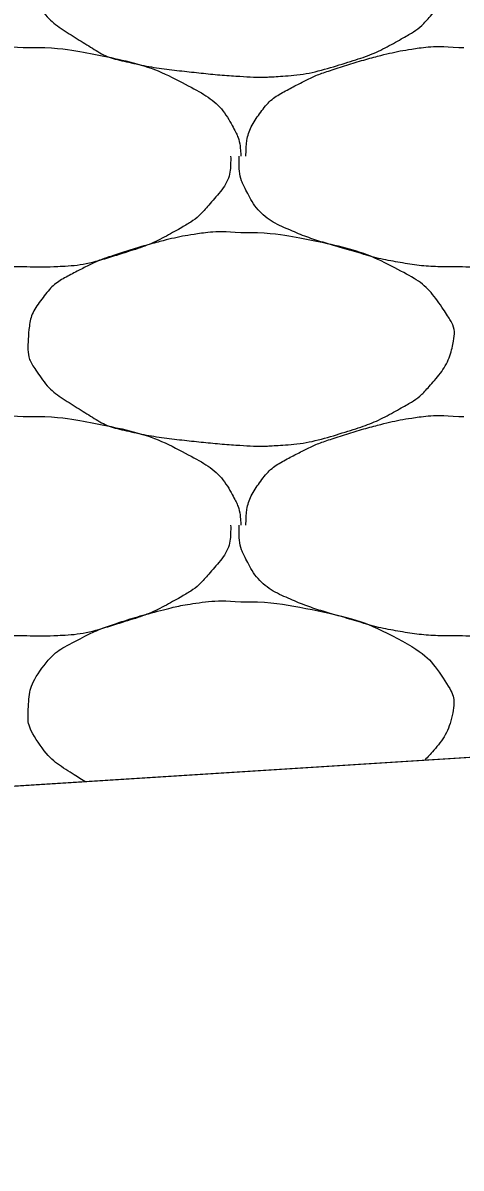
# Model space of a CAD drawing. Extents: x 1373719 to 1374161, y 379835 to 380167.
# Drawn here: x 1373941.902 to 1373942.366, y 379920.772 to 379921.984 of the extents above; entities that cross this region are included whole.
import ezdxf

# ---------------------------------------------------------------- set-up
doc = ezdxf.new("R2010")
doc.units = 0
doc.layers.add('Aggregate Base Course', color=7, linetype='Continuous')
doc.layers.add('SIGNATURE', color=7, linetype='Continuous')

msp = doc.modelspace()

# ---------------------------------------------------------------- linework, layer by layer
msp.add_line((1373935.4827, 379920.7716), (1373962.0249, 379922.4466))
at = {"layer": 'Aggregate Base Course'}
for points, degree in [([(1373942.1328, 379922.1523), (1373942.1592, 379922.1526), (1373942.1856, 379922.1487), (1373942.212, 379922.1433), (1373942.2442, 379922.1367), (1373942.2739, 379922.1269), (1373942.3038, 379922.1109), (1373942.3238, 379922.1002), (1373942.3374, 379922.0857), (1373942.3506, 379922.0659), (1373942.3563, 379922.0573), (1373942.3594, 379922.0475), (1373942.3578, 379922.0389), (1373942.3548, 379922.022), (1373942.346, 379922.0052), (1373942.3326, 379921.9903), (1373942.3242, 379921.9808), (1373942.3159, 379921.9745), (1373942.3056, 379921.9687), (1373942.2875, 379921.9584), (1373942.2696, 379921.9497), (1373942.2498, 379921.9435), (1373942.2243, 379921.9354), (1373942.1988, 379921.9289), (1373942.1724, 379921.9273), (1373942.1592, 379921.9264), (1373942.146, 379921.9264), (1373942.1328, 379921.9273), (1373942.113, 379921.9286), (1373942.0932, 379921.9305), (1373942.0734, 379921.9327), (1373942.0516, 379921.9351), (1373942.0301, 379921.9385), (1373942.0086, 379921.9435), (1373941.991, 379921.9475), (1373941.9758, 379921.957), (1373941.96, 379921.9669), (1373941.9421, 379921.9781), (1373941.9276, 379921.989), (1373941.915, 379922.0083), (1373941.9085, 379922.0182), (1373941.9072, 379922.0288), (1373941.9078, 379922.0389), (1373941.9087, 379922.0535), (1373941.9117, 379922.0682), (1373941.9222, 379922.0821), (1373941.9328, 379922.0961), (1373941.9444, 379922.1037), (1373941.9582, 379922.1109), (1373941.9701, 379922.117), (1373941.9817, 379922.1228), (1373941.9942, 379922.1271), (1373942.0121, 379922.1331), (1373942.03, 379922.1385), (1373942.0482, 379922.1433), (1373942.0596, 379922.1462), (1373942.0709, 379922.1487), (1373942.0824, 379922.1505), (1373942.0991, 379922.1531), (1373942.1161, 379922.1537), (1373942.1328, 379922.1523)], 3), ([(1373941.6774, 379921.8427), (1373941.6774, 379921.8433), (1373941.6774, 379921.8439), (1373941.6774, 379921.8445), (1373941.6778, 379921.8596), (1373941.682, 379921.8742), (1373941.6918, 379921.8877), (1373941.7017, 379921.9013), (1373941.714, 379921.9093), (1373941.7278, 379921.9165), (1373941.7397, 379921.9226), (1373941.7513, 379921.9284), (1373941.7638, 379921.9327), (1373941.7817, 379921.9387), (1373941.7996, 379921.9441), (1373941.8178, 379921.9489), (1373941.8292, 379921.9518), (1373941.8405, 379921.9543), (1373941.852, 379921.9561), (1373941.8687, 379921.9587), (1373941.8857, 379921.9593), (1373941.9024, 379921.9579)], 3), ([(1373941.9024, 379921.9579), (1373941.9042, 379921.9578), (1373941.906, 379921.958), (1373941.9078, 379921.9579)], 2), ([(1373941.9078, 379921.9579), (1373941.9342, 379921.9582), (1373941.9606, 379921.9543), (1373941.987, 379921.9489), (1373942.0192, 379921.9423), (1373942.0489, 379921.9325), (1373942.0788, 379921.9165), (1373942.0988, 379921.9058), (1373942.1147, 379921.8919), (1373942.1256, 379921.8715), (1373942.1303, 379921.8627), (1373942.1321, 379921.8538), (1373942.1328, 379921.8445), (1373942.1329, 379921.8439), (1373942.1329, 379921.8433), (1373942.1328, 379921.8427)], 3), ([(1373942.1382, 379921.8427), (1373942.1382, 379921.8433), (1373942.1382, 379921.8439), (1373942.1382, 379921.8445), (1373942.1386, 379921.8596), (1373942.1428, 379921.8742), (1373942.1526, 379921.8877), (1373942.1625, 379921.9013), (1373942.1748, 379921.9093), (1373942.1886, 379921.9165), (1373942.2005, 379921.9226), (1373942.2121, 379921.9284), (1373942.2246, 379921.9327), (1373942.2425, 379921.9387), (1373942.2604, 379921.9441), (1373942.2786, 379921.9489), (1373942.29, 379921.9518), (1373942.3013, 379921.9543), (1373942.3128, 379921.9561), (1373942.3295, 379921.9587), (1373942.3465, 379921.9593), (1373942.3632, 379921.9579)], 3), ([(1373942.3632, 379921.9579), (1373942.365, 379921.9578), (1373942.3668, 379921.958), (1373942.3686, 379921.9579)], 2), ([(1373941.9024, 379921.7257), (1373941.9, 379921.7257), (1373941.8976, 379921.7257), (1373941.8952, 379921.7257), (1373941.8753, 379921.7257), (1373941.8555, 379921.7275), (1373941.8358, 379921.7311), (1373941.8148, 379921.7348), (1373941.7947, 379921.7413), (1373941.7743, 379921.7471), (1373941.7566, 379921.7522), (1373941.7395, 379921.7579), (1373941.7224, 379921.7653), (1373941.7034, 379921.7735), (1373941.6875, 379921.7873), (1373941.6774, 379921.8067), (1373941.6722, 379921.8166), (1373941.6702, 379921.8268), (1373941.6702, 379921.8373), (1373941.6702, 379921.8391), (1373941.6702, 379921.8409), (1373941.6702, 379921.8427)], 3), ([(1373942.122, 379921.8427), (1373942.1221, 379921.8409), (1373942.1221, 379921.8391), (1373942.122, 379921.8373), (1373942.1214, 379921.819), (1373942.1098, 379921.8032), (1373942.0968, 379921.7887), (1373942.0886, 379921.7795), (1373942.0801, 379921.7729), (1373942.0698, 379921.7671), (1373942.0517, 379921.7568), (1373942.0338, 379921.7481), (1373942.014, 379921.7419), (1373941.9885, 379921.7338), (1373941.963, 379921.7267), (1373941.9366, 379921.7257), (1373941.9252, 379921.7252), (1373941.9138, 379921.7252), (1373941.9024, 379921.7257)], 3), ([(1373942.3632, 379921.7257), (1373942.3608, 379921.7257), (1373942.3584, 379921.7257), (1373942.356, 379921.7257), (1373942.3361, 379921.7257), (1373942.3163, 379921.7275), (1373942.2966, 379921.7311), (1373942.2756, 379921.7348), (1373942.2555, 379921.7413), (1373942.2351, 379921.7471), (1373942.2174, 379921.7522), (1373942.2003, 379921.7579), (1373942.1832, 379921.7653), (1373942.1642, 379921.7735), (1373942.1483, 379921.7873), (1373942.1382, 379921.8067), (1373942.133, 379921.8166), (1373942.131, 379921.8268), (1373942.131, 379921.8373), (1373942.131, 379921.8391), (1373942.131, 379921.8409), (1373942.131, 379921.8427)], 3), ([(1373942.5828, 379921.8427), (1373942.5829, 379921.8409), (1373942.5829, 379921.8391), (1373942.5828, 379921.8373), (1373942.5822, 379921.819), (1373942.5706, 379921.8032), (1373942.5576, 379921.7887), (1373942.5494, 379921.7795), (1373942.5409, 379921.7729), (1373942.5306, 379921.7671), (1373942.5125, 379921.7568), (1373942.4946, 379921.7481), (1373942.4748, 379921.7419), (1373942.4493, 379921.7338), (1373942.4238, 379921.7267), (1373942.3974, 379921.7257), (1373942.386, 379921.7252), (1373942.3746, 379921.7252), (1373942.3632, 379921.7257)], 3), ([(1373942.1328, 379921.7617), (1373942.1592, 379921.762), (1373942.1856, 379921.7581), (1373942.212, 379921.7527), (1373942.2442, 379921.7461), (1373942.2739, 379921.7363), (1373942.3038, 379921.7203), (1373942.3238, 379921.7096), (1373942.3374, 379921.6951), (1373942.3506, 379921.6753), (1373942.3563, 379921.6667), (1373942.3594, 379921.6569), (1373942.3578, 379921.6483), (1373942.3548, 379921.6314), (1373942.346, 379921.6146), (1373942.3326, 379921.5997), (1373942.3242, 379921.5902), (1373942.3159, 379921.5839), (1373942.3056, 379921.5781), (1373942.2875, 379921.5678), (1373942.2696, 379921.5591), (1373942.2498, 379921.5529), (1373942.2243, 379921.5448), (1373942.1988, 379921.5383), (1373942.1724, 379921.5367), (1373942.1592, 379921.5358), (1373942.146, 379921.5358), (1373942.1328, 379921.5367), (1373942.113, 379921.538), (1373942.0932, 379921.5399), (1373942.0734, 379921.5421), (1373942.0516, 379921.5445), (1373942.0301, 379921.5479), (1373942.0086, 379921.5529), (1373941.991, 379921.5569), (1373941.9758, 379921.5664), (1373941.96, 379921.5763), (1373941.9421, 379921.5875), (1373941.9276, 379921.5984), (1373941.915, 379921.6177), (1373941.9085, 379921.6276), (1373941.9072, 379921.6382), (1373941.9078, 379921.6483), (1373941.9087, 379921.6629), (1373941.9117, 379921.6776), (1373941.9222, 379921.6915), (1373941.9328, 379921.7055), (1373941.9444, 379921.7131), (1373941.9582, 379921.7203), (1373941.9701, 379921.7264), (1373941.9817, 379921.7322), (1373941.9942, 379921.7365), (1373942.0121, 379921.7425), (1373942.03, 379921.7479), (1373942.0482, 379921.7527), (1373942.0596, 379921.7556), (1373942.0709, 379921.7581), (1373942.0824, 379921.7599), (1373942.0991, 379921.7625), (1373942.1161, 379921.7631), (1373942.1328, 379921.7617)], 3), ([(1373941.6774, 379921.4521), (1373941.6774, 379921.4527), (1373941.6774, 379921.4533), (1373941.6774, 379921.4539), (1373941.6778, 379921.469), (1373941.682, 379921.4836), (1373941.6918, 379921.4971), (1373941.7017, 379921.5107), (1373941.714, 379921.5187), (1373941.7278, 379921.5259), (1373941.7397, 379921.532), (1373941.7513, 379921.5378), (1373941.7638, 379921.5421), (1373941.7817, 379921.5481), (1373941.7996, 379921.5535), (1373941.8178, 379921.5583), (1373941.8292, 379921.5612), (1373941.8405, 379921.5637), (1373941.852, 379921.5655), (1373941.8687, 379921.5681), (1373941.8857, 379921.5687), (1373941.9024, 379921.5673)], 3), ([(1373942.1382, 379921.4521), (1373942.1382, 379921.4527), (1373942.1382, 379921.4533), (1373942.1382, 379921.4539), (1373942.1386, 379921.469), (1373942.1428, 379921.4836), (1373942.1526, 379921.4971), (1373942.1625, 379921.5107), (1373942.1748, 379921.5187), (1373942.1886, 379921.5259), (1373942.2005, 379921.532), (1373942.2121, 379921.5378), (1373942.2246, 379921.5421), (1373942.2425, 379921.5481), (1373942.2604, 379921.5535), (1373942.2786, 379921.5583), (1373942.29, 379921.5612), (1373942.3013, 379921.5637), (1373942.3128, 379921.5655), (1373942.3295, 379921.5681), (1373942.3465, 379921.5687), (1373942.3632, 379921.5673)], 3), ([(1373941.9024, 379921.5673), (1373941.9042, 379921.5672), (1373941.906, 379921.5674), (1373941.9078, 379921.5673)], 2), ([(1373941.9078, 379921.5673), (1373941.9342, 379921.5676), (1373941.9606, 379921.5637), (1373941.987, 379921.5583), (1373942.0192, 379921.5517), (1373942.0489, 379921.5419), (1373942.0788, 379921.5259), (1373942.0988, 379921.5152), (1373942.1147, 379921.5013), (1373942.1256, 379921.4809), (1373942.1303, 379921.4721), (1373942.1321, 379921.4632), (1373942.1328, 379921.4539), (1373942.1329, 379921.4533), (1373942.1329, 379921.4527), (1373942.1328, 379921.4521)], 3), ([(1373942.3632, 379921.5673), (1373942.365, 379921.5672), (1373942.3668, 379921.5674), (1373942.3686, 379921.5673)], 2), ([(1373941.9024, 379921.3351), (1373941.9, 379921.3351), (1373941.8976, 379921.3351), (1373941.8952, 379921.3351), (1373941.8753, 379921.3351), (1373941.8555, 379921.3369), (1373941.8358, 379921.3405), (1373941.8148, 379921.3442), (1373941.7947, 379921.3507), (1373941.7743, 379921.3565), (1373941.7566, 379921.3616), (1373941.7395, 379921.3673), (1373941.7224, 379921.3747), (1373941.7034, 379921.3829), (1373941.6875, 379921.3967), (1373941.6774, 379921.4161), (1373941.6722, 379921.426), (1373941.6702, 379921.4362), (1373941.6702, 379921.4467), (1373941.6702, 379921.4485), (1373941.6702, 379921.4503), (1373941.6702, 379921.4521)], 3), ([(1373942.122, 379921.4521), (1373942.1221, 379921.4503), (1373942.1221, 379921.4485), (1373942.122, 379921.4467), (1373942.1214, 379921.4284), (1373942.1098, 379921.4126), (1373942.0968, 379921.3981), (1373942.0886, 379921.3889), (1373942.0801, 379921.3823), (1373942.0698, 379921.3765), (1373942.0517, 379921.3662), (1373942.0338, 379921.3575), (1373942.014, 379921.3513), (1373941.9885, 379921.3432), (1373941.963, 379921.3361), (1373941.9366, 379921.3351), (1373941.9252, 379921.3346), (1373941.9138, 379921.3346), (1373941.9024, 379921.3351)], 3), ([(1373942.3632, 379921.3351), (1373942.3608, 379921.3351), (1373942.3584, 379921.3351), (1373942.356, 379921.3351), (1373942.3361, 379921.3351), (1373942.3163, 379921.3369), (1373942.2966, 379921.3405), (1373942.2756, 379921.3442), (1373942.2555, 379921.3507), (1373942.2351, 379921.3565), (1373942.2174, 379921.3616), (1373942.2003, 379921.3673), (1373942.1832, 379921.3747), (1373942.1642, 379921.3829), (1373942.1483, 379921.3967), (1373942.1382, 379921.4161), (1373942.133, 379921.426), (1373942.131, 379921.4362), (1373942.131, 379921.4467), (1373942.131, 379921.4485), (1373942.131, 379921.4503), (1373942.131, 379921.4521)], 3), ([(1373942.5828, 379921.4521), (1373942.5829, 379921.4503), (1373942.5829, 379921.4485), (1373942.5828, 379921.4467), (1373942.5822, 379921.4284), (1373942.5706, 379921.4126), (1373942.5576, 379921.3981), (1373942.5494, 379921.3889), (1373942.5409, 379921.3823), (1373942.5306, 379921.3765), (1373942.5125, 379921.3662), (1373942.4946, 379921.3575), (1373942.4748, 379921.3513), (1373942.4493, 379921.3432), (1373942.4238, 379921.3361), (1373942.3974, 379921.3351), (1373942.386, 379921.3346), (1373942.3746, 379921.3346), (1373942.3632, 379921.3351)], 3), ([(1373941.9678, 379921.1808), (1373941.9652, 379921.1824), (1373941.9626, 379921.184), (1373941.9421, 379921.1969), (1373941.9276, 379921.2078), (1373941.9085, 379921.237), (1373941.9072, 379921.2476), (1373941.9087, 379921.2723), (1373941.9117, 379921.287), (1373941.9328, 379921.3149), (1373941.9444, 379921.3225), (1373941.9701, 379921.3358), (1373941.9817, 379921.3416), (1373942.0121, 379921.3519), (1373942.03, 379921.3573), (1373942.0596, 379921.365), (1373942.0709, 379921.3675), (1373942.0991, 379921.3719), (1373942.1161, 379921.3725), (1373942.1328, 379921.3711)], 3), ([(1373942.1328, 379921.3711), (1373942.1592, 379921.3714), (1373942.1856, 379921.3675), (1373942.2442, 379921.3555), (1373942.2739, 379921.3457), (1373942.3238, 379921.319), (1373942.3374, 379921.3045), (1373942.3563, 379921.2761), (1373942.3594, 379921.2663), (1373942.3548, 379921.2408), (1373942.346, 379921.224), (1373942.3309, 379921.2071), (1373942.3291, 379921.2053), (1373942.3273, 379921.2035)], 3)]:
    msp.add_open_spline(points, degree=degree, dxfattribs=at)
at = {"layer": 'SIGNATURE'}
msp.add_lwpolyline([(1373943.4158, 379922.805), (1373942.5249, 379922.7487), (1373942.9199, 379923.1439), (1373942.5249, 379923.119), (1373940.3601, 379922.3973), (1373935.4827, 379920.7716), (1373944.0852, 379921.3145), (1373943.4158, 379922.805)], dxfattribs=at)

doc.saveas('drawing.dxf')
